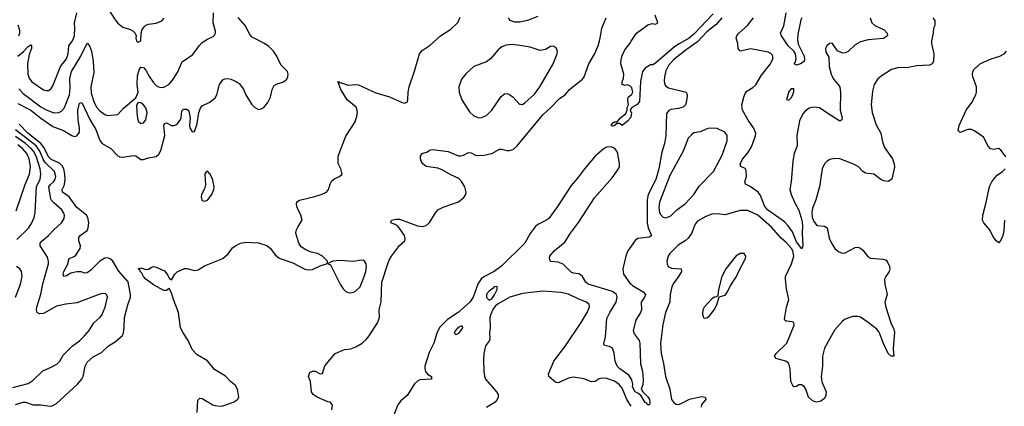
# Model space of a CAD drawing. Header units: inches. Extents: x 1771504 to 1971212, y 471788 to 643615.
# Tile 329 of 587: x 1835224 to 1842914, y 583958 to 586975. Entities that reach past the tile are written whole.
import ezdxf

# ---------------------------------------------------------------- set-up
doc = ezdxf.new("R2010")
doc.units = ezdxf.units.IN
doc.header["$MEASUREMENT"] = 0
doc.layers.add('B8538', color=7, linetype='Continuous')
doc.layers.add('B8548', color=7, linetype='Continuous')

msp = doc.modelspace()

# ---------------------------------------------------------------- linework, layer by layer
at = {"layer": 'B8538', "color": 5}
for points, elevation in [([(1835910, 587067.6), (1835970, 586973.4), (1835990, 586949.2), (1836030, 586916.9), (1836090, 586899), (1836108.3, 586888.3), (1836124.9, 586870), (1836134, 586850), (1836130.8, 586830), (1836137.3, 586810), (1836150, 586800.5), (1836169, 586810), (1836173, 586870), (1836181.5, 586898.5), (1836197.4, 586922.6), (1836208.3, 586931.7), (1836230, 586939.5), (1836290, 586947), (1836334.2, 586965.8), (1836353.4, 586986.6)], 460), ([(1835208.3, 586691.7), (1835253.5, 586726.5), (1835290, 586764.7), (1835310, 586779), (1835317.2, 586770), (1835315.3, 586750), (1835297, 586703), (1835284.9, 586630), (1835288.5, 586550), (1835298, 586518), (1835318, 586490), (1835410, 586427.5), (1835430, 586421.6), (1835450, 586422.8), (1835470, 586438), (1835482.3, 586457.7), (1835542.3, 586610), (1835590, 586670.4), (1835602.9, 586710), (1835607.2, 586770), (1835635, 586810), (1835650.9, 586849.1), (1835655.6, 586910), (1835651.7, 586950), (1835668.9, 587030)], 460), ([(1835210, 586321.3), (1835310, 586269.2), (1835387.8, 586207.8), (1835482.6, 586142.6), (1835566, 586110), (1835630, 586070.9), (1835650, 586064.7), (1835670.4, 586069.6), (1835690, 586098), (1835692.1, 586130), (1835681.1, 586190), (1835678, 586270), (1835690, 586323.8), (1835710, 586328.7), (1835774.5, 586190), (1835818.8, 586118.8), (1835850, 586031.4), (1835868.5, 586008.5), (1835935.3, 585970), (1835990, 585911.8), (1836005.3, 585905.3), (1836030, 585902.3), (1836110, 585915.2), (1836130, 585911.6), (1836170, 585885.2), (1836190, 585884), (1836230, 585897.3), (1836290, 585908.5), (1836310, 585924.9), (1836324.8, 585955.2), (1836356.8, 586070), (1836349.8, 586150), (1836355.1, 586164.9), (1836370, 586170.4), (1836410, 586149.1), (1836430, 586148.2), (1836450, 586156.5), (1836478.2, 586190), (1836484.8, 586210), (1836490, 586264.7), (1836503.8, 586276.2), (1836530, 586277.6), (1836544.9, 586264.9), (1836554.4, 586210), (1836550.5, 586150), (1836553.4, 586130), (1836570, 586098.8), (1836590, 586102.8), (1836610, 586162), (1836621.6, 586250), (1836634.9, 586285.1), (1836650, 586304), (1836710, 586330.5), (1836750, 586364), (1836763.6, 586390), (1836783.1, 586470), (1836810, 586504.9), (1836825.6, 586514.4), (1836850, 586516.9), (1836872.1, 586512.1), (1836913.6, 586493.6), (1836936.8, 586476.8), (1836972.7, 586432.7), (1836990.3, 586390), (1837035.1, 586315.1), (1837059.1, 586290), (1837090, 586274.9), (1837110, 586278.4), (1837130, 586290.4), (1837162.4, 586330), (1837183, 586370), (1837195.8, 586430), (1837210, 586460.7), (1837230, 586473), (1837285.2, 586490), (1837310, 586510.7), (1837318.9, 586530), (1837321.3, 586550), (1837315.1, 586570), (1837264, 586624), (1837232.4, 586690), (1837205.2, 586730), (1837170, 586765.6), (1837135.5, 586790), (1837039.5, 586839.5), (1837020.9, 586860.9), (1836985.7, 586930), (1836930, 586992)], 420), ([(1835216.7, 586436.7), (1835250, 586398.4), (1835390, 586294.8), (1835430, 586271.4), (1835491.5, 586248.5), (1835529.8, 586250.2), (1835550, 586261.1), (1835570, 586284.4), (1835585.4, 586314.6), (1835614, 586390), (1835618.2, 586441.8), (1835615.4, 586515.4), (1835627.6, 586570), (1835702.1, 586690), (1835750, 586790.7), (1835770, 586770.6), (1835783.5, 586730), (1835796.8, 586650), (1835802.1, 586562.1), (1835778.8, 586450), (1835782.2, 586402.2), (1835806.5, 586330), (1835826, 586290), (1835850, 586262.6), (1835890, 586234), (1835910, 586226.7), (1835990, 586235.8), (1836035, 586285), (1836130, 586364.7), (1836148, 586410), (1836140.8, 586470), (1836143.7, 586536.3), (1836156.6, 586583.4), (1836170, 586604), (1836190, 586601.6), (1836210, 586581.6), (1836237.6, 586530), (1836267, 586487), (1836290, 586461.9), (1836308.1, 586450), (1836330, 586444.8), (1836350, 586448.1), (1836388.2, 586470), (1836416.9, 586503.1), (1836455.7, 586564.3), (1836493.4, 586646.6), (1836577, 586703), (1836624.4, 586770), (1836650, 586797.4), (1836690, 586824), (1836735.2, 586844.8), (1836745.4, 586854.6), (1836754, 586870), (1836753.6, 586886.4), (1836733.6, 586950), (1836737.7, 587030)], 440), ([(1836609.6, 583910), (1836614.5, 584005.5), (1836630, 584022), (1836650, 584018), (1836731, 583970), (1836750, 583963.1), (1836790, 583959.5), (1836810, 583960.4), (1836894, 583990), (1836925.2, 584010), (1836935.1, 584030), (1836925.1, 584090), (1836910, 584119.7), (1836870, 584150.8), (1836830, 584192.2), (1836745.9, 584245.9), (1836690, 584313.5), (1836610, 584358.7), (1836570, 584399.8), (1836540.6, 584470), (1836500.3, 584530), (1836480.3, 584570), (1836464.1, 584690), (1836423.9, 584790), (1836410, 584844), (1836390, 584877.2), (1836370, 584862), (1836350, 584860.5), (1836270, 584906.8), (1836208.2, 584950), (1836190, 584969.8), (1836177.4, 584997.4), (1836165.5, 585010), (1836163.3, 585023.3), (1836149.6, 585030.4), (1836170, 585039.3), (1836210, 585024.4), (1836230, 585028), (1836250, 585042), (1836270, 585048), (1836290, 585043.1), (1836353.7, 585013.7), (1836380.8, 584980.8), (1836390, 584958), (1836410, 584944.9), (1836436, 584990), (1836453.8, 585006.2), (1836510, 585033.4), (1836530, 585033), (1836590, 585018), (1836618, 585022), (1836667.1, 585052.9), (1836810, 585111.6), (1836851.5, 585148.5), (1836886.7, 585193.3), (1836910, 585210.4), (1836949, 585230), (1836990, 585237.6), (1837090, 585233.4), (1837152.7, 585212.7), (1837183.7, 585190), (1837218.8, 585138.8), (1837250, 585113.6), (1837357.7, 585077.7), (1837450, 585027.4), (1837482.6, 585022.6), (1837510, 585025.8), (1837570, 585052.7), (1837628, 585072), (1837628.7, 585090), (1837589.2, 585130), (1837550, 585149.5), (1837500.7, 585160.7), (1837457.8, 585177.8), (1837422.7, 585202.7), (1837403, 585230), (1837381.6, 585310), (1837383.6, 585330), (1837398, 585362), (1837429.3, 585410), (1837419.5, 585450), (1837389.6, 585510), (1837385.6, 585534.4), (1837387.8, 585552.2), (1837410, 585567.7), (1837530, 585594.9), (1837579, 585610), (1837621.2, 585630), (1837635.1, 585650), (1837647.5, 585692.5), (1837662.9, 585717.1), (1837685.1, 585734.9), (1837722, 585750), (1837741.2, 585770), (1837732.7, 585810), (1837711.9, 585851.9), (1837711.8, 585910), (1837770, 586064.9), (1837842.7, 586177.3), (1837857.8, 586222.2), (1837861, 586250), (1837859.8, 586270), (1837851.4, 586291.4), (1837780.4, 586350), (1837732.9, 586430), (1837708.3, 586491.7), (1837716, 586490), (1837722, 586482), (1837730, 586483.8), (1837790, 586463.5), (1837850, 586470.3), (1837870, 586466), (1838005.5, 586405.5), (1838111.9, 586371.9), (1838210, 586328.2), (1838230, 586324), (1838249.3, 586330.7), (1838256, 586350), (1838257.6, 586410), (1838266.6, 586450), (1838307.6, 586572.4), (1838346.9, 586710), (1838366.5, 586733.5), (1838430, 586776), (1838511.2, 586850), (1838590, 586900.4), (1838645.7, 586954.3), (1838664.8, 586995.2)], 380), ([(1837662, 583930), (1837668, 583970), (1837648.9, 583988.9), (1837630, 583992.3), (1837548.3, 584028.3), (1837516, 584050), (1837503.7, 584070), (1837494, 584150), (1837479.3, 584190), (1837490, 584221), (1837510, 584233), (1837532.7, 584232.7), (1837570, 584212), (1837590, 584214), (1837606.3, 584273.7), (1837688, 584370), (1837760.2, 584399.8), (1837810, 584407.3), (1837850, 584420.7), (1837899, 584450), (1837930, 584478.8), (1837952.6, 584507.4), (1838018, 584610), (1838034, 584650), (1838031.2, 584710), (1838046, 584774), (1838053.1, 584926.9), (1838099.8, 585070), (1838110, 585099.1), (1838128.4, 585130), (1838190, 585213), (1838231.3, 585248.7), (1838235.6, 585264.4), (1838229.6, 585290), (1838179.8, 585359.8), (1838157, 585377), (1838122, 585390), (1838128.7, 585410), (1838160.8, 585419.2), (1838190, 585418), (1838330, 585365.5), (1838370, 585362), (1838390, 585366.3), (1838410, 585377.6), (1838425.8, 585394.2), (1838470, 585468.5), (1838490, 585490.2), (1838530, 585512.2), (1838650, 585554.3), (1838693.5, 585586.5), (1838708, 585610), (1838711.1, 585630), (1838699.8, 585670), (1838677.8, 585710), (1838654.6, 585734.6), (1838590, 585763.7), (1838523.8, 585803.8), (1838490, 585815.5), (1838399, 585830), (1838372.7, 585850), (1838359.3, 585870), (1838354, 585890), (1838355.3, 585910), (1838368, 585930), (1838410, 585944.7), (1838423.7, 585956.3), (1838450, 585963), (1838570, 585946.9), (1838650, 585913.4), (1838670, 585912.2), (1838690, 585917.6), (1838730, 585937.6), (1838750, 585935.5), (1838790, 585916.4), (1838850, 585917.3), (1838910, 585930.7), (1838970, 585965.5), (1838990, 585964.9), (1839030, 585954.4), (1839050, 585954.4), (1839077.5, 585962.5), (1839108.6, 585991.4), (1839310, 586233.8), (1839371.4, 586288.6), (1839440.4, 586359.6), (1839484, 586390), (1839518.3, 586430), (1839619.6, 586510), (1839631.3, 586530), (1839668.8, 586631.2), (1839713.7, 586706.3), (1839742, 586770), (1839757.2, 586830), (1839769.8, 586910), (1839804, 586990)], 360), ([(1839270, 587001.3), (1839190, 586968.2), (1839130, 586956.2), (1839090, 586956), (1839055.3, 586970), (1839041.2, 586990)], 360), ([(1835217.3, 586850), (1835224.4, 586870), (1835224.8, 586890), (1835212.4, 586932.4)], 480), ([(1840000, 586448), (1839990, 586458), (1839970, 586468), (1839950, 586462), (1839928, 586470), (1839928.7, 586490), (1839940.4, 586519.6), (1839942, 586550), (1839919.5, 586630), (1839921.6, 586661.6), (1839930, 586696), (1839950, 586741), (1839989.5, 586790.5), (1840000, 586806.6)], 340), ([(1840000, 586228.2), (1839993.4, 586210), (1839970, 586182.7), (1839930, 586148.7), (1839910, 586164), (1839890, 586164), (1839866.8, 586146.8), (1839850, 586145.2), (1839844, 586150), (1839855.3, 586170), (1839870, 586177.3), (1839890, 586178), (1839916, 586210), (1839957.7, 586242.3), (1839969.2, 586270), (1839969, 586290), (1839979.3, 586310), (1839974.5, 586345.5), (1839977.2, 586370), (1840000, 586388.4)], 340), ([(1840000, 586283), (1839991.3, 586270), (1840000, 586252.1)], 340), ([(1835190, 583971.4), (1835250, 583989.7), (1835270, 583988.9), (1835330, 583970.1), (1835388.2, 583968.2), (1835462.3, 583957.7), (1835478.4, 583961.6), (1835510, 583980.3), (1835675.6, 584130), (1835709.8, 584170), (1835720.8, 584190), (1835735.6, 584270), (1835750, 584301.3), (1835797.5, 584342.5), (1835863.8, 584376.2), (1835918, 584430), (1835970, 584460.7), (1836026.4, 584510), (1836034.6, 584530), (1836040.8, 584570), (1836042, 584650), (1836067.4, 584750), (1836089.8, 584810), (1836089.9, 584830), (1836069.9, 584930), (1835995.9, 585015.9), (1835950, 585089.7), (1835930, 585108.5), (1835910, 585115.1), (1835890, 585113.7), (1835850, 585091), (1835779.4, 585020.6), (1835750, 584998.7), (1835730, 584997.6), (1835706.4, 585006.4), (1835670, 585008.2), (1835624.2, 584995.8), (1835590, 584975.8), (1835569.7, 584970), (1835564, 584990), (1835568.4, 585010), (1835598.1, 585061.9), (1835609.9, 585110.1), (1835650, 585127.7), (1835662.1, 585137.9), (1835695, 585190), (1835698.9, 585210), (1835685, 585250), (1835685.6, 585274.4), (1835694.8, 585290), (1835749.7, 585330), (1835759.8, 585350), (1835762.8, 585390), (1835755.3, 585430), (1835744.8, 585450), (1835669.8, 585509.8), (1835610, 585592.2), (1835557.4, 585630), (1835554.9, 585650), (1835572.7, 585687.3), (1835579.5, 585730), (1835577.6, 585770), (1835568.5, 585810), (1835555.1, 585835.1), (1835534.9, 585854.9), (1835470, 585884.1), (1835450, 585904.3), (1835415, 585975), (1835388.5, 586008.5), (1835286.2, 586090), (1835219, 586159)], 420), ([(1835170, 584104.2), (1835290, 584134.9), (1835330, 584160.3), (1835404.7, 584235.3), (1835470, 584261.7), (1835513.8, 584286.2), (1835536.4, 584310), (1835563.6, 584356.4), (1835634.2, 584425.8), (1835690, 584468.4), (1835730, 584507.2), (1835765.3, 584550), (1835803.1, 584610), (1835850.5, 584649.5), (1835866.6, 584670), (1835890.8, 584730), (1835909.6, 584809.6), (1835905.1, 584825.1), (1835894.5, 584834.5), (1835870, 584837.4), (1835850, 584833.7), (1835670, 584765.8), (1835584.8, 584755.2), (1835510, 584739.8), (1835410, 584682.7), (1835379.7, 584679.7), (1835360.7, 584690), (1835355.8, 584710), (1835358, 584730), (1835390, 584834), (1835405.7, 584914.3), (1835449.8, 585070), (1835449.8, 585090), (1835441.4, 585121.4), (1835384.4, 585210), (1835384.8, 585230), (1835398, 585250), (1835449.2, 585290.8), (1835490, 585336), (1835551.2, 585390), (1835570, 585422.8), (1835572.6, 585450), (1835566.3, 585470), (1835552.6, 585490), (1835490, 585545.3), (1835470.3, 585570.3), (1835463.2, 585590), (1835452.6, 585670), (1835463.4, 585690), (1835488.5, 585710), (1835502.1, 585730), (1835505.7, 585750), (1835494.5, 585790), (1835421.6, 585861.6), (1835406.9, 585886.9), (1835382.1, 585950), (1835352.6, 585990), (1835190, 586115.3)], 440), ([(1835201.2, 585258.8), (1835292.3, 585347.7), (1835315.8, 585384.2), (1835336.8, 585430), (1835345.6, 585470), (1835355.5, 585670), (1835383.2, 585730), (1835389.4, 585770), (1835382.7, 585810), (1835351.2, 585910), (1835331.1, 585950), (1835314.6, 585970), (1835269.9, 586010), (1835190, 586064)], 460), ([(1835197, 585483), (1835265.4, 585690), (1835299.9, 585770), (1835307.4, 585830), (1835298.1, 585890), (1835278.7, 585930), (1835245.7, 585970), (1835210, 585997.9)], 480), ([(1840000, 584172.5), (1839980.5, 584200.5), (1839909.8, 584250), (1839891.2, 584270), (1839873.3, 584310), (1839866.7, 584373.3), (1839854.5, 584410), (1839830, 584423.5), (1839791.3, 584431.3), (1839784.8, 584444.8), (1839799.2, 584500.8), (1839810, 584642.8), (1839831.6, 584690), (1839881.5, 584770), (1839891.3, 584810), (1839885.5, 584830), (1839853, 584853), (1839663.5, 584910), (1839645.9, 584925.9), (1839619.8, 584970), (1839603.9, 584983.9), (1839590, 584991.6), (1839550, 584996.2), (1839530, 585004.5), (1839467.5, 585067.5), (1839430, 585081.5), (1839370, 585087.8), (1839360.5, 585110), (1839365.4, 585130), (1839398, 585170), (1839482, 585238), (1839526, 585310), (1839588.1, 585391.9), (1839714.1, 585585.9), (1839850, 585741.5), (1839899.8, 585810), (1839907.6, 585830), (1839908.7, 585850), (1839895.4, 585930), (1839887.2, 585950), (1839871.6, 585970), (1839843.7, 585983.7), (1839810, 585981.1), (1839790, 585972.5), (1839718.1, 585910), (1839634.2, 585810), (1839581.2, 585738.8), (1839530, 585681.5), (1839423.3, 585516.7), (1839355.4, 585424.6), (1839332.9, 585407.1), (1839270, 585376.3), (1839250, 585359.1), (1839210, 585307.4), (1839168.6, 585230), (1838990, 585053.8), (1838930.7, 585009.3), (1838855, 584970), (1838828.6, 584951.4), (1838800.8, 584910), (1838766.6, 584810), (1838739.2, 584770), (1838649, 584690), (1838563.9, 584636.1), (1838506, 584574), (1838484.9, 584535.1), (1838457.8, 584450), (1838421.9, 584378.1), (1838387.9, 584270), (1838386.8, 584250), (1838392.3, 584230), (1838410, 584207.9), (1838440.4, 584190), (1838441, 584170), (1838350, 584163), (1838330, 584153.9), (1838307.7, 584132.3), (1838250, 584042.7), (1838200.7, 583999.3), (1838178.3, 583970), (1838138.5, 583870)], 360), ([(1840000, 585207.6), (1839974.2, 585170), (1839958.5, 585130), (1839933.8, 585030), (1839940.1, 584990), (1839990, 584918.8), (1840000, 584910.1)], 360), ([(1835189.8, 584810), (1835230.8, 584910), (1835242.3, 584970), (1835237.4, 585010), (1835226, 585030), (1835199.5, 585050)], 460), ([(1840000, 583957.3), (1839966.2, 584010), (1839930, 584098.8), (1839906.6, 584126.6), (1839870, 584154.2), (1839810, 584174.1), (1839770, 584176.2), (1839750, 584170.7), (1839717.1, 584150), (1839690, 584147.3), (1839630, 584170.9), (1839550, 584185.7), (1839510, 584176.8), (1839430, 584139.6), (1839410, 584144.5), (1839356, 584190), (1839354, 584210), (1839395.8, 584310), (1839485.7, 584430), (1839608.1, 584611.9), (1839656.2, 584690), (1839673.9, 584733.9), (1839671.4, 584751.4), (1839649.8, 584769.8), (1839590, 584793), (1839510, 584833.2), (1839450, 584846.5), (1839310, 584855.3), (1839150, 584838.9), (1839051.3, 584810), (1838962, 584758), (1838938.8, 584741.2), (1838922.5, 584717.5), (1838903, 584677), (1838896.3, 584650), (1838897.6, 584570), (1838891.8, 584530), (1838895.4, 584484.6), (1838892, 584470), (1838862.3, 584430), (1838849.2, 584370.8), (1838845.3, 584325.3), (1838848.1, 584230), (1838853.6, 584193.6), (1838862.7, 584170), (1838948.7, 584070), (1838961.3, 584050), (1838962, 584030), (1838953.7, 584010), (1838937, 583990), (1838870, 583948.4)], 380)]:
    msp.add_lwpolyline(points, dxfattribs=dict(at, elevation=elevation))
for points, elevation in [([(1839070, 586781), (1839023.2, 586776.8), (1838990, 586762.7), (1838959.8, 586740.2), (1838900.2, 586670), (1838870, 586646.6), (1838770.7, 586610), (1838710, 586555.6), (1838673.7, 586510), (1838654, 586450), (1838655.3, 586410), (1838676.5, 586350), (1838736.9, 586256.9), (1838770, 586225.2), (1838810.2, 586210.2), (1838830, 586211.1), (1838870, 586228.3), (1838910, 586270.2), (1838984.8, 586375.2), (1839010, 586395.8), (1839030, 586398.4), (1839050, 586392.2), (1839078.4, 586370), (1839120.9, 586320.9), (1839130, 586314.9), (1839150, 586314.4), (1839170, 586325.3), (1839244.9, 586395.1), (1839286.2, 586450), (1839390, 586630.6), (1839421.6, 586710), (1839424.5, 586730), (1839414.7, 586754.7), (1839390, 586769.4), (1839370, 586767), (1839330, 586742), (1839290, 586735.1), (1839210, 586760.4), (1839130, 586775)], 380), ([(1836150, 586329.2), (1836140.9, 586319.1), (1836136.7, 586303.3), (1836141.6, 586221.6), (1836150, 586182.8), (1836170, 586163.8), (1836190, 586170.4), (1836210, 586193.4), (1836219.4, 586250), (1836210, 586287), (1836190.9, 586310), (1836170, 586325.6)], 440), ([(1836690, 585791.8), (1836676.8, 585783.2), (1836670.7, 585770), (1836674.7, 585685.3), (1836666.1, 585653.9), (1836644, 585610), (1836642.3, 585590), (1836650, 585563.8), (1836670, 585558), (1836690, 585566), (1836724.5, 585610), (1836739.6, 585650), (1836742.4, 585670), (1836730, 585732.7), (1836710, 585772.3)], 420), ([(1837890, 585097.7), (1837830, 585087.6), (1837723.4, 585096.6), (1837670.7, 585089.3), (1837642, 585078), (1837634, 585070), (1837650, 585062), (1837727.2, 584910), (1837750, 584874.9), (1837770, 584854.6), (1837790, 584844.9), (1837810, 584843.6), (1837830, 584848.9), (1837850, 584859.6), (1837881.8, 584890), (1837914.2, 584970), (1837926.6, 585010), (1837931.2, 585050), (1837929.7, 585070), (1837916.9, 585090), (1837910, 585095.8)], 380), ([(1838953.6, 584893.6), (1838930, 584889.3), (1838921.4, 584878.6), (1838890, 584857.4), (1838870, 584831.8), (1838870, 584806), (1838890, 584786.8), (1838910, 584796), (1838931.7, 584828.3), (1838953.6, 584870)], 380), ([(1838670, 584582.7), (1838645.5, 584570), (1838626.4, 584550), (1838617.3, 584530), (1838630, 584519.1), (1838650, 584526.7), (1838670, 584545.5), (1838685.2, 584570), (1838682, 584582)], 380)]:
    msp.add_lwpolyline(points, close=True, dxfattribs=dict(at, elevation=elevation))
at = {"layer": 'B8548', "color": 5}
for points, elevation in [([(1840640.1, 587019.9), (1840490, 586863.4), (1840452.2, 586830), (1840373.2, 586786.8), (1840337.7, 586762.3), (1840190, 586635.1), (1840170, 586623.7), (1840150, 586624), (1840110, 586597.2), (1840087.9, 586572.1), (1840073.2, 586493.2), (1840064.4, 586335.6), (1840046.7, 586313.3), (1840004.7, 586290), (1840000, 586283)], 340), ([(1840000, 586806.6), (1840041.2, 586870), (1840130, 586935.5), (1840164.5, 586944.5), (1840190, 586941), (1840208, 586950), (1840186, 587010)], 340), ([(1840708.5, 586990), (1840662.6, 586937.4), (1840590, 586880.6), (1840518.3, 586801.7), (1840430, 586739.9), (1840330, 586661.2), (1840290, 586617.7), (1840270, 586574.8), (1840259.3, 586530), (1840256, 586496), (1840261.3, 586470), (1840270, 586457), (1840290, 586442.7), (1840428.5, 586408.5), (1840437.6, 586390), (1840438, 586378), (1840430.3, 586329.7), (1840424.4, 586310), (1840406.5, 586293.5), (1840370, 586282.6), (1840310, 586274), (1840294.6, 586265.4), (1840276.3, 586243.7), (1840270.2, 586070), (1840259.1, 586010), (1840238, 585942), (1840216.6, 585810), (1840191.2, 585728.8), (1840132.9, 585610), (1840123.8, 585570), (1840123.9, 585390), (1840131.2, 585350), (1840157.8, 585290), (1840143.1, 585276.9), (1840052.5, 585267.5), (1840029.5, 585250.5), (1840000, 585207.6)], 360), ([(1842354.3, 586990), (1842370.2, 586970), (1842372.4, 586950), (1842370.2, 586930), (1842360.2, 586910), (1842358.2, 586870), (1842346.2, 586810), (1842346.4, 586790), (1842363.5, 586710), (1842360.9, 586650), (1842350.3, 586630), (1842330, 586620.9), (1842230, 586615.8), (1842150, 586599.3), (1842090, 586601.4), (1842033.7, 586586.3), (1841959.6, 586540.4), (1841926.9, 586513.1), (1841898, 586470), (1841883.5, 586416.5), (1841873.5, 586310), (1841882.3, 586250), (1841913.5, 586153.5), (1841948.5, 586090), (1841962.4, 586022.4), (1841977.3, 585977.3), (1842040.5, 585890), (1842053.4, 585850), (1842056.8, 585823.2), (1842036, 585730), (1842007.3, 585712.7), (1841970, 585717), (1841950, 585727), (1841896, 585770), (1841830, 585777.4), (1841810, 585789.7), (1841773, 585830), (1841731.1, 585851.1), (1841630, 585888.5), (1841590, 585892.8), (1841550, 585884.2), (1841530, 585871.6), (1841510.2, 585849.8), (1841491.7, 585810), (1841469.3, 585670), (1841441.9, 585570), (1841416.7, 585503.3), (1841410.6, 585470), (1841414.3, 585434.3), (1841424.4, 585404.4), (1841450, 585368.4), (1841510, 585362.4), (1841530.3, 585350.3), (1841546.7, 585270), (1841563.6, 585230), (1841590.3, 585190), (1841622, 585162), (1841650, 585151.6), (1841670, 585154.3), (1841750, 585197.3), (1841770, 585198.8), (1841790, 585191), (1841810, 585176), (1841846, 585130), (1841870, 585114), (1841966.9, 585106.9), (1841990, 585097.3), (1842002, 585082), (1842017.3, 585050), (1842020.5, 585030), (1842014.9, 585010), (1841987.3, 584970), (1841979.1, 584950), (1841980.5, 584910), (1841998.4, 584830), (1841980.3, 584770), (1841988, 584730), (1842028.1, 584610), (1842050, 584559.1), (1842055, 584535), (1842045.2, 584405.2), (1842050, 584348.7), (1842030, 584349.7), (1842007.7, 584370), (1841970, 584447.3), (1841937.3, 584537.3), (1841918.3, 584558.3), (1841850.9, 584610.9), (1841790, 584652.4), (1841770, 584658.9), (1841730, 584658.7), (1841670, 584637), (1841650, 584620.9), (1841587.4, 584552.6), (1841508.9, 584410), (1841492.9, 584350), (1841492.9, 584270), (1841483.6, 584190), (1841487.7, 584147.7), (1841521.3, 584070), (1841518.8, 584041.2), (1841510, 584019), (1841481.4, 583998.6), (1841450.5, 583989.5), (1841430, 583995.6), (1841410, 584006.3), (1841385.4, 584030), (1841363.5, 584090), (1841350, 584113), (1841330, 584126), (1841310, 584125.1), (1841290, 584112.7), (1841270, 584109.2), (1841261, 584121), (1841246.3, 584150), (1841242, 584250), (1841231.6, 584291.6), (1841208.7, 584310), (1841129.7, 584329.7), (1841119, 584350), (1841132.7, 584370), (1841215.6, 584450), (1841272.8, 584590), (1841270, 584612.3), (1841257.7, 584617.7), (1841210, 584622), (1841198.4, 584630), (1841197.6, 584637.6), (1841212.7, 584730), (1841230.7, 584790), (1841213.1, 584873.1), (1841203.9, 584950), (1841206.1, 584970), (1841252.8, 585070), (1841269, 585130), (1841261.8, 585170), (1841250.7, 585190), (1841212.6, 585232.6), (1841170.5, 585270), (1841096.5, 585356.5), (1840990, 585449.1), (1840910, 585486.2), (1840850, 585485.8), (1840732.8, 585452.8), (1840670, 585459.7), (1840630, 585456.3), (1840582.2, 585437.8), (1840517.1, 585402.9), (1840500.6, 585379.4), (1840470, 585306.6), (1840444.9, 585270), (1840422.4, 585250), (1840366, 585214), (1840300.2, 585150), (1840287.9, 585130), (1840278.5, 585090), (1840280.2, 585070), (1840289.3, 585049.3), (1840315.2, 585035.2), (1840390, 585030.2), (1840393.2, 585010), (1840370, 584969.8), (1840326.5, 584913.5), (1840315.9, 584890), (1840305, 584830), (1840301.5, 584770), (1840266.4, 584690), (1840245.6, 584594.4), (1840228.3, 584450), (1840234.7, 584370), (1840252.5, 584292.5), (1840267.2, 584190), (1840302, 584090), (1840315.7, 584010), (1840330, 583988.6), (1840350, 583974.3), (1840370, 583972.7), (1840390, 583979), (1840454.1, 584014.1), (1840550, 584034.9), (1840577.3, 584030), (1840582, 584010), (1840549, 583971), (1840544.9, 583950)], 380), ([(1841866.3, 586990), (1841879.5, 586950), (1841901.6, 586930), (1841976.7, 586896.7), (1841998.4, 586870), (1842000.5, 586850), (1841970, 586828.5), (1841850, 586819.1), (1841790, 586801.3), (1841750, 586778.4), (1841693.3, 586726.7), (1841670, 586716.2), (1841650, 586715.1), (1841612, 586732), (1841570, 586791.8), (1841548, 586790), (1841526.4, 586770), (1841518, 586750), (1841520.5, 586720.5), (1841542, 586682), (1841546.7, 586610), (1841561.5, 586550), (1841580.2, 586510), (1841616.4, 586470), (1841628.9, 586448.9), (1841633.4, 586410), (1841632.9, 586270), (1841646.7, 586210), (1841645.5, 586194.5), (1841630, 586184.2), (1841526.9, 586246.9), (1841470, 586288.2), (1841430, 586293.3), (1841390, 586284.5), (1841358, 586262), (1841340.3, 586239.7), (1841315.3, 586184.7), (1841294, 586070), (1841295.8, 585990), (1841271.8, 585930), (1841261.1, 585870), (1841250.4, 585709.6), (1841239.1, 585650), (1841248.2, 585610), (1841274.9, 585550), (1841310, 585488.9), (1841332.5, 585410), (1841337.7, 585370), (1841334.7, 585310), (1841340.7, 585210), (1841332.8, 585187.2), (1841290, 585240.7), (1841258.6, 585318.6), (1841226.5, 585366.5), (1841196.7, 585396.7), (1841065.3, 585490), (1841042.1, 585522.1), (1841010, 585604.2), (1840991.2, 585630), (1840930, 585674.2), (1840891.7, 585691.7), (1840886.6, 585710), (1840900.6, 585750), (1840897.9, 585797.9), (1840890, 585814), (1840856, 585830), (1840850, 585848), (1840870, 585887.2), (1840910, 585936.5), (1840938.3, 585981.7), (1840969.8, 586069.8), (1840972.6, 586090), (1840955.9, 586130), (1840913.1, 586190), (1840868.8, 586270), (1840864.1, 586310), (1840879.1, 586370), (1840890, 586398.4), (1840903, 586417), (1840950, 586445.4), (1840973, 586467), (1841017.7, 586542.3), (1841086.6, 586630), (1841106.2, 586670), (1841106.6, 586690), (1841100, 586700), (1841091, 586711), (1841070, 586721.1), (1840933.3, 586746.7), (1840850, 586729.6), (1840834, 586750), (1840831.3, 586790), (1840819.6, 586830), (1840825.1, 586850), (1840839.7, 586870), (1840908.8, 586930), (1840954, 586990)], 360), ([(1841333.7, 586990), (1841325.6, 586974.4), (1841300, 586860), (1841297.6, 586817.6), (1841304.9, 586784.9), (1841350, 586690.6), (1841353, 586667), (1841350, 586649.6), (1841322.8, 586630), (1841290, 586619.6), (1841272.7, 586630), (1841280.1, 586639.9), (1841287.7, 586670), (1841284.2, 586710), (1841270.8, 586730.8), (1841224.5, 586770), (1841174, 586850), (1841166, 586870), (1841191.9, 586928.1), (1841208.9, 587030)], 340), ([(1842925.3, 585905.3), (1842890, 585954), (1842870, 585969), (1842830, 585961.2), (1842806.3, 585966.3), (1842786.8, 585986.8), (1842750, 586059), (1842683.9, 586103.9), (1842656.9, 586116.9), (1842630, 586118.4), (1842570, 586094), (1842554, 586110), (1842561.6, 586150), (1842616.9, 586270), (1842658.9, 586330), (1842691.5, 586390), (1842697.6, 586410), (1842695.6, 586450), (1842667.6, 586530), (1842664.7, 586550), (1842668, 586570), (1842679.6, 586590), (1842727.3, 586632.7), (1842810, 586669.2), (1842879.3, 586690), (1842911.8, 586710), (1842930, 586730.5)], 380), ([(1840000, 586388.4), (1840002, 586390), (1840012, 586410), (1840004, 586444), (1840000, 586448)], 340), ([(1840000, 586252.1), (1840001, 586250), (1840000.7, 586230), (1840000, 586228.2)], 340), ([(1842916.3, 585410), (1842910.2, 585329.8), (1842902.4, 585290), (1842890, 585259), (1842870, 585234), (1842850, 585249.2), (1842830, 585277.2), (1842798, 585338), (1842752.7, 585390), (1842743.7, 585410), (1842745.1, 585450), (1842772.9, 585547.1), (1842791.8, 585650), (1842801.7, 585678.3), (1842817.3, 585710), (1842839.4, 585740.6), (1842858.7, 585761.3), (1842899.6, 585790), (1842919.7, 585810)], 380), ([(1840000, 584910.1), (1840010, 584901.5), (1840094.4, 584850), (1840110.4, 584830), (1840103.1, 584810), (1840076.9, 584770), (1840080.2, 584710), (1840072.7, 584690), (1840036.4, 584630), (1840016, 584550), (1840022.6, 584522.6), (1840061.6, 584470), (1840068, 584450), (1840072.9, 584290), (1840087.2, 584230), (1840092.5, 584167.5), (1840090, 584126), (1840078, 584090), (1840090.8, 584070), (1840130, 584030.7), (1840142, 584010), (1840146, 583990), (1840142, 583970), (1840127, 583970), (1840120.9, 583980.9), (1840110, 583987), (1840078.7, 584038.7), (1840058, 584058), (1840030, 584071.3), (1840011.1, 584110), (1840013.3, 584130), (1840005.1, 584165.1), (1840000, 584172.5)], 360)]:
    msp.add_lwpolyline(points, dxfattribs=dict(at, elevation=elevation))
for points, elevation in [([(1841250, 586436.2), (1841230, 586416), (1841212, 586352), (1841230, 586346.8), (1841250, 586366), (1841262.7, 586390), (1841270, 586414), (1841270, 586435.3)], 360), ([(1840610, 586127.8), (1840590, 586123), (1840540.5, 586099.5), (1840490, 586090.9), (1840470, 586077.7), (1840444.9, 586050), (1840405.8, 585950), (1840300.3, 585759.7), (1840220.7, 585550), (1840214.6, 585510), (1840221.7, 585470), (1840230, 585452), (1840250, 585432.9), (1840270, 585427.9), (1840310, 585445.5), (1840357.4, 585490), (1840420.9, 585539.1), (1840488.1, 585611.9), (1840530, 585674.9), (1840643.5, 585790), (1840710, 585917.1), (1840748.9, 586030), (1840749.7, 586070), (1840730, 586097.4), (1840670, 586124.7)], 380), ([(1840850, 585151.3), (1840816.3, 585130), (1840739, 585030), (1840707.8, 584970), (1840682.6, 584870), (1840676.9, 584823.1), (1840667.1, 584812.9), (1840650, 584809.2), (1840630, 584797), (1840570.4, 584730), (1840560.3, 584710), (1840556.4, 584676.4), (1840564.9, 584650), (1840570, 584644.9), (1840590, 584648.4), (1840610, 584664.4), (1840647.6, 584710), (1840669.4, 584750), (1840687.3, 584812.7), (1840733.9, 584826.1), (1840750, 584847.3), (1840776.8, 584903.2), (1840821.7, 584970), (1840842.5, 585017.5), (1840893.3, 585110), (1840894.5, 585130), (1840882, 585150)], 420)]:
    msp.add_lwpolyline(points, close=True, dxfattribs=dict(at, elevation=elevation))

doc.saveas('drawing.dxf')
